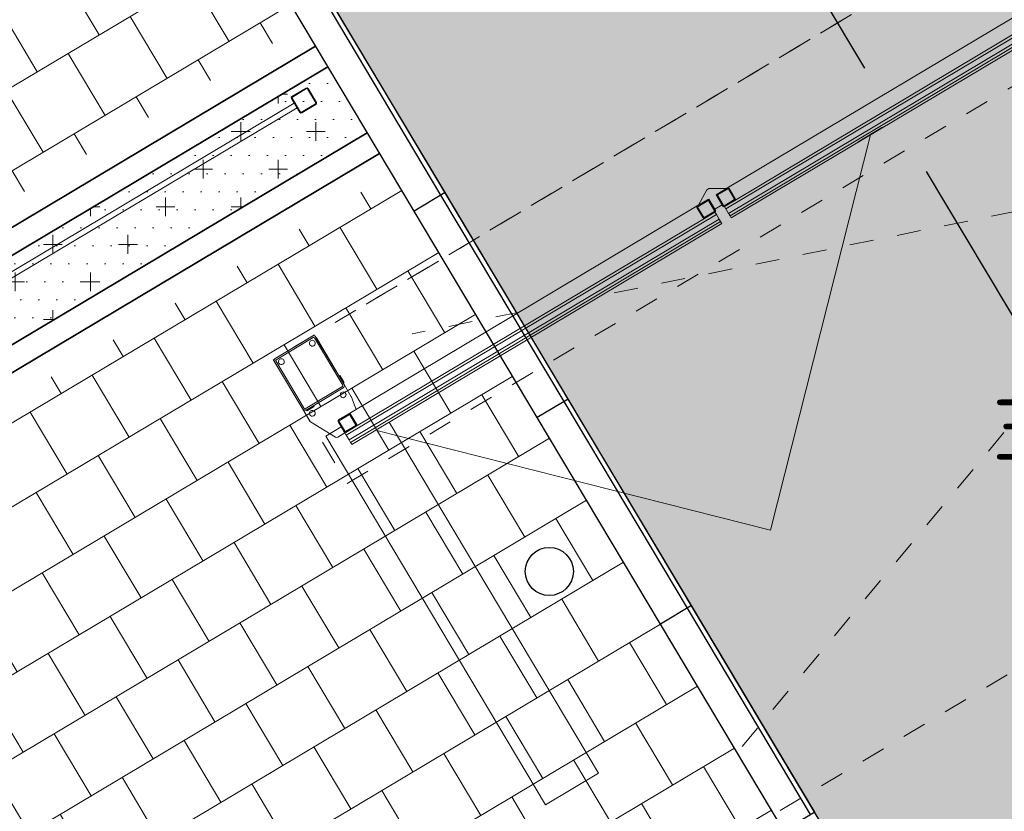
# Model space of a CAD drawing. Header units: metres. Extents: x 127444 to 127966, y 464485 to 464708.
# Tile 407 of 425: x 127912.87 to 127916.96, y 464697.8 to 464701.09. Entities that reach past the tile are written whole.
import ezdxf

# ---------------------------------------------------------------- set-up
doc = ezdxf.new("R2010")
doc.units = ezdxf.units.M
doc.linetypes.add('Dash', pattern=[6.35, 3.175, -3.175])
doc.linetypes.add('VH-OPSLUITBAND_100X200', pattern=[16, 8, -2, 4, -2])
doc.layers.get('0').update_dxf_attribs({"lineweight": 25})
doc.layers.get('Defpoints').update_dxf_attribs({"color": 181, "lineweight": 25})
for name, color, linetype, lineweight in [('A-GENM', 7, 'Continuous', 9), ('A-GENM-HDLN', 13, 'Continuous', 9), ('A-WALL', 113, 'Continuous', 9), ('B-WE-VH-VERHARDING_BETON-A-250', 252, 'Continuous', 18), ('B-WE-VH-VERHARDING_BETONSTRAATSTEEN-A-200', 8, 'Continuous', 9), ('C-PROP-LINE', 91, 'Continuous', 13), ('L-SITE', 91, 'Continuous', 9), ('N-WE-GR-BOMENZAND-A-100', 32, 'Continuous', 18), ('N-WE-VH-KANTOPSLUITING_OPSLUITBAND_100X200-G', 150, 'VH-OPSLUITBAND_100X200', 35), ('N-WE-VH-KANTOPSLUITING_TROTTOIRBAND_130X150_250-S', 210, 'Continuous', 25), ('S-COLS', 52, 'Continuous', 9)]:
    doc.layers.add(name, color=color, linetype=linetype, lineweight=lineweight)
doc.styles.get("Standard").update_dxf_attribs({"font": 'NLCS-ISO.ttf'})
doc.dimstyles.get("Standard").update_dxf_attribs({"dimtxt": 0.18, "dimasz": 0.18, "dimexe": 0.18, "dimexo": 0.0625, "dimgap": 0.09, "dimtad": 0, "dimtih": 1, "dimtoh": 1, "dimdec": 4, "dimzin": 0, "dimdsep": 46, "dimtxsty": 'Standard', "dimcen": 0.09, "dimadec": 0, "dimazin": 0, "dimtfac": 1, "dimtdec": 4, "dimtofl": 0, "dimtmove": 0, "dimatfit": 3, "dimfxl": 1, "dimtolj": 1, "dimtzin": 0, "dimarcsym": 0})

# ---------------------------------------------------------------- blocks, each defined once
blk = doc.blocks.new('Xentry 3TP 60x60 - paneelomranding 60x60-V33--2_00_00')
at = {"layer": 'A-GENM', "linetype": 'Dash'}
for p, q in [((-2950, 2540), (-485, 2540)), ((-2950, 2231), (2491.6, 320)), ((2750, 2160.7), (-2491.6, 320)), ((-3800, -150), (-3800, 450)), ((-3800, 450), (3800, 450)), ((-2819.1, 205), (-3248.2, 54.3)), ((3800, -150), (-3800, -150)), ((2750, -150), (-3394.7, -150))]:
    blk.add_line(p, q, dxfattribs=at)
at = {"layer": 'A-GENM'}
for p, q in [((-1908, 320), (-3700, 320)), ((-3700, 317.4), (-3700, 320)), ((-3700, 310.3), (-3700, 317.4)), ((-3700, 302.1), (-3700, 310.3)), ((-3700, 310.3), (-1908, 310.3)), ((-3700, 298.4), (-3700, 302.1)), ((-3700, 276), (-3700, 298.4)), ((-3700, 298.4), (-1908, 298.4)), ((-1908, 320), (-1908, 317.4)), ((-1908, 317.4), (-1908, 310.3)), ((-1908, 310.3), (-1908, 302.1)), ((-1908, 302.1), (-1908, 298.4)), ((-1908, 298.4), (-1908, 276)), ((-91.8, 320), (-1861.8, 320)), ((-1861.8, 317.4), (-1861.8, 320)), ((-1861.8, 310.3), (-1861.8, 317.4)), ((-1861.8, 302.1), (-1861.8, 310.3)), ((-1861.8, 310.3), (-91.8, 310.3)), ((-1861.8, 298.4), (-1861.8, 302.1)), ((-1861.8, 276), (-1861.8, 298.4)), ((-1861.8, 298.4), (-91.8, 298.4)), ((-3742.8, 259.6), (-3798.9, 152.2)), ((-3700, 265), (-3733.9, 265)), ((-3700, 265), (-3700, 276)), ((-3700, 276), (-1908, 276)), ((-3700, 265), (-3695, 265)), ((-1958, 265), (-3645, 265)), ((-1908, 276), (-1908, 265)), ((-1866.7, 253.7), (-1901.7, 253.7)), ((-1901.7, 253.7), (-1901.7, 205)), ((-1861.8, 265), (-1861.8, 276)), ((-1861.8, 276), (-91.8, 276)), ((-124.8, 265), (-1811.8, 265)), ((-3645, 205), (-1958, 205)), ((-3600.1, 150.9), (-3609.6, 205.2)), ((-1952.4, 205), (-1889.4, 167.8)), ((-1901.7, 205), (-1908, 205)), ((-1879.1, 167.8), (-1816.7, 205)), ((-1866.7, 205), (-1866.7, 210)), ((-1861.8, 205), (-1866.7, 205)), ((-1811.8, 205), (-124.8, 205)), ((-1889.4, 167.8), (-1884.2, 167)), ((-1884.2, 167), (-1879.1, 167.8)), ((-3800, 147.5), (-3800, 90)), ((-3600, 90), (-3600, 149.1)), ((-3788, 105), (-3788, 100)), ((-3786, 105), (-3788, 105)), ((-3788, 105), (-3786, 105)), ((-3786, 105), (-3756, 105)), ((-3756, 105), (-3754, 105)), ((-3754, 105), (-3756, 105)), ((-3754, 100), (-3754, 105)), ((-3595, 83), (-3599, 83)), ((-3595, 83), (-3599, 83)), ((-3595, 81), (-3595, 83)), ((-3595, 83), (-3595, 81)), ((-3595, 81), (-3595, 83)), ((-3595, 83), (-3595, 81)), ((-3599, 49), (-3595, 49)), ((-3599, 49), (-3595, 49)), ((-3595, 81), (-3595, 51)), ((-3595, 51), (-3595, 49)), ((-3595, 49), (-3595, 51)), ((-3595, 51), (-3595, 49)), ((-3595, 49), (-3595, 51))]:
    blk.add_line(p, q, dxfattribs=at)
at = {"layer": 'A-GENM', "lineweight": 13}
for p, q in [((-3700, 260), (-3700, 210)), ((-3696.4, 210), (-3696.4, 260)), ((-3645, 265), (-3695, 265)), ((-3695, 261.4), (-3645, 261.4)), ((-3643.6, 260), (-3643.6, 210)), ((-3640, 210), (-3640, 260)), ((-1963, 260), (-1963, 210)), ((-1959.4, 210), (-1959.4, 260)), ((-1908, 265), (-1958, 265)), ((-1958, 261.4), (-1908, 261.4)), ((-1906.6, 260), (-1906.6, 210)), ((-1903, 210), (-1903, 260)), ((-1866.7, 260), (-1866.7, 210)), ((-1863.1, 210), (-1863.1, 260)), ((-1811.8, 265), (-1861.8, 265)), ((-1861.8, 261.4), (-1811.8, 261.4)), ((-1810.3, 260), (-1810.3, 210)), ((-1806.8, 210), (-1806.8, 260)), ((-3645, 208.6), (-3695, 208.6)), ((-3695, 205), (-3645, 205)), ((-1908, 208.6), (-1958, 208.6)), ((-1958, 205), (-1908, 205)), ((-1811.8, 208.6), (-1861.8, 208.6)), ((-1861.8, 205), (-1811.8, 205)), ((-3800, 90), (-3800, -140)), ((-3793.7, -140), (-3793.7, 90)), ((-3610, 100), (-3790, 100)), ((-3790, 93.7), (-3610, 93.7)), ((-3606.3, 90), (-3606.3, -140)), ((-3600, -140), (-3600, 90)), ((-3599, 85), (-3600, 85)), ((-3600, 85), (-3600, -135)), ((-3599, -135), (-3599, 85)), ((-3610, -143.7), (-3790, -143.7)), ((-3790, -150), (-3610, -150)), ((-3600, -135), (-3599, -135))]:
    blk.add_line(p, q, dxfattribs=at)
at = {"layer": 'A-GENM'}
for centre, radius, start, end in [((-3733.9, 255), 10, 90, 152.4472), ((-3790, 147.5), 10, 152.4472, 180), ((-3775, 125), 12, 0, 180), ((-3775, 125), 12, 180, 0), ((-3625, 125), 12, 0, 180), ((-3625, 125), 12, 180, 0), ((-3610, 149.1), 10, 0, 9.8658), ((-3775, -125), 12, 0, 180), ((-3625, -125), 12, 0, 180), ((-3790, -140), 10, 180, 270), ((-3775, -125), 12, 180, 0), ((-3625, -125), 12, 180, 0), ((-3610, -140), 10, 270, 360)]:
    blk.add_arc(centre, radius, start, end, dxfattribs=at)
at = {"layer": 'A-GENM', "lineweight": 13}
for centre, radius, start, end in [((-3695, 260), 5, 90, 180), ((-3695, 260), 1.4, 90, 180), ((-3645, 260), 5, 360, 90), ((-3645, 260), 1.4, 0, 90), ((-1958, 260), 5, 90, 180), ((-1958, 260), 1.4, 90, 180), ((-1908, 260), 5, 0, 90), ((-1908, 260), 1.4, 0, 90), ((-1861.8, 260), 5, 90, 180), ((-1861.8, 260), 1.4, 90, 180), ((-1811.8, 260), 5, 360, 90), ((-1811.8, 260), 1.4, 360, 90), ((-3695, 210), 5, 180, 270), ((-3695, 210), 1.4, 180, 270), ((-3645, 210), 5, 270, 360), ((-3645, 210), 1.4, 270, 360), ((-1958, 210), 5, 180, 270), ((-1958, 210), 1.4, 180, 270), ((-1908, 210), 5, 270, 360), ((-1908, 210), 1.4, 270, 0), ((-1861.8, 210), 5, 180, 270), ((-1861.8, 210), 1.4, 180, 270), ((-1811.8, 210), 5, 270, 360), ((-1811.8, 210), 1.4, 270, 360), ((-3790, 90), 10, 90, 180), ((-3790, 90), 3.7, 90, 180), ((-3610, 90), 10, 0, 90), ((-3610, 90), 3.7, 0, 90), ((-3790, -140), 10, 180, 270), ((-3790, -140), 3.7, 180, 270), ((-3610, -140), 10, 270, 360), ((-3610, -140), 3.7, 270, 0)]:
    blk.add_arc(centre, radius, start, end, dxfattribs=at)
at = {"layer": 'A-GENM'}
for points, knots in [([(-3700, 260), (-3700, 260.4), (-3699.9, 261.1), (-3699.6, 261.9), (-3699.4, 262.3), (-3699.3, 262.5)], [0, 0, 0, 0, 0.1666667, 0.25, 0.3333333, 0.3333333, 0.3333333, 0.3333333]), ([(-3697.5, 264.3), (-3697.4, 264.4), (-3697.2, 264.5), (-3696.8, 264.7), (-3696.1, 264.9), (-3695.4, 265), (-3695, 265)], [0.6666667, 0.6666667, 0.6666667, 0.6666667, 0.7083333, 0.75, 0.8333333, 1, 1, 1, 1]), ([(-3695, 261.4), (-3695.1, 261.4), (-3695.3, 261.4), (-3695.5, 261.3), (-3695.6, 261.2), (-3695.7, 261.2)], [0, 0, 0, 0, 0.1666667, 0.25, 0.3333333, 0.3333333, 0.3333333, 0.3333333]), ([(-3645, 265), (-3644.6, 265), (-3643.9, 264.9), (-3643.1, 264.6), (-3642.7, 264.4), (-3642.5, 264.3)], [0, 0, 0, 0, 0.1666667, 0.25, 0.3333333, 0.3333333, 0.3333333, 0.3333333]), ([(-3644.3, 261.2), (-3644.4, 261.2), (-3644.5, 261.3), (-3644.7, 261.4), (-3644.9, 261.4), (-3645, 261.4)], [0.6666667, 0.6666667, 0.6666667, 0.6666667, 0.75, 0.8333333, 1, 1, 1, 1]), ([(-3640.7, 262.5), (-3640.6, 262.3), (-3640.4, 261.9), (-3640.1, 261.1), (-3640, 260.4), (-3640, 260)], [0.6666667, 0.6666667, 0.6666667, 0.6666667, 0.75, 0.8333333, 1, 1, 1, 1]), ([(-1963, 260), (-1963, 260.4), (-1962.9, 261.1), (-1962.6, 261.9), (-1962.4, 262.3), (-1962.3, 262.5)], [-1, -1, -1, -1, -0.8333333, -0.75, -0.6666667, -0.6666667, -0.6666667, -0.6666667]), ([(-1960.5, 264.3), (-1960.3, 264.4), (-1959.9, 264.6), (-1959.1, 264.9), (-1958.4, 265), (-1958, 265)], [-0.3333333, -0.3333333, -0.3333333, -0.3333333, -0.25, -0.1666667, 0, 0, 0, 0]), ([(-1958, 261.4), (-1958.1, 261.4), (-1958.3, 261.4), (-1958.5, 261.3), (-1958.6, 261.2), (-1958.7, 261.2)], [-1, -1, -1, -1, -0.8333333, -0.75, -0.6666667, -0.6666667, -0.6666667, -0.6666667]), ([(-1908, 265), (-1907.6, 265), (-1906.9, 264.9), (-1906.1, 264.6), (-1905.7, 264.4), (-1905.5, 264.3)], [-1, -1, -1, -1, -0.8333333, -0.75, -0.6666667, -0.6666667, -0.6666667, -0.6666667]), ([(-1907.3, 261.2), (-1907.4, 261.2), (-1907.5, 261.3), (-1907.7, 261.4), (-1907.9, 261.4), (-1908, 261.4)], [-0.3333333, -0.3333333, -0.3333333, -0.3333333, -0.25, -0.1666667, 0, 0, 0, 0]), ([(-1903.7, 262.5), (-1903.6, 262.3), (-1903.4, 261.9), (-1903.1, 261.1), (-1903, 260.4), (-1903, 260)], [-0.3333333, -0.3333333, -0.3333333, -0.3333333, -0.25, -0.1666667, 0, 0, 0, 0]), ([(-1866.7, 260), (-1866.7, 260.4), (-1866.7, 261.1), (-1866.4, 261.9), (-1866.2, 262.3), (-1866.1, 262.5)], [0, 0, 0, 0, 0.1666667, 0.25, 0.3333333, 0.3333333, 0.3333333, 0.3333333]), ([(-1864.2, 264.3), (-1864.2, 264.4), (-1864, 264.5), (-1863.6, 264.7), (-1862.8, 264.9), (-1862.2, 265), (-1861.8, 265)], [0.6666667, 0.6666667, 0.6666667, 0.6666667, 0.7083333, 0.75, 0.8333333, 1, 1, 1, 1]), ([(-1861.8, 261.4), (-1861.9, 261.4), (-1862.1, 261.4), (-1862.3, 261.3), (-1862.4, 261.2), (-1862.4, 261.2)], [0, 0, 0, 0, 0.1666667, 0.25, 0.3333333, 0.3333333, 0.3333333, 0.3333333]), ([(-1811.8, 265), (-1811.3, 265), (-1810.7, 264.9), (-1809.8, 264.6), (-1809.4, 264.4), (-1809.2, 264.3)], [0, 0, 0, 0, 0.1666667, 0.25, 0.3333333, 0.3333333, 0.3333333, 0.3333333]), ([(-1811, 261.2), (-1811.1, 261.2), (-1811.2, 261.3), (-1811.4, 261.4), (-1811.6, 261.4), (-1811.8, 261.4)], [0.6666667, 0.6666667, 0.6666667, 0.6666667, 0.75, 0.8333333, 1, 1, 1, 1]), ([(-1807.4, 262.5), (-1807.3, 262.3), (-1807.1, 261.9), (-1806.8, 261.1), (-1806.8, 260.4), (-1806.8, 260)], [0.6666667, 0.6666667, 0.6666667, 0.6666667, 0.75, 0.8333333, 1, 1, 1, 1]), ([(-3699.3, 207.5), (-3699.4, 207.7), (-3699.6, 208.1), (-3699.9, 208.9), (-3700, 209.6), (-3700, 210)], [0.6666667, 0.6666667, 0.6666667, 0.6666667, 0.75, 0.8333333, 1, 1, 1, 1]), ([(-3695, 205), (-3695.4, 205), (-3696.1, 205.1), (-3696.9, 205.4), (-3697.3, 205.6), (-3697.5, 205.7)], [0, 0, 0, 0, 0.1666667, 0.25, 0.3333333, 0.3333333, 0.3333333, 0.3333333]), ([(-3695.7, 208.8), (-3695.6, 208.8), (-3695.5, 208.7), (-3695.3, 208.6), (-3695.1, 208.6), (-3695, 208.6)], [0.6666667, 0.6666667, 0.6666667, 0.6666667, 0.75, 0.8333333, 1, 1, 1, 1]), ([(-3645, 208.6), (-3644.9, 208.6), (-3644.7, 208.6), (-3644.5, 208.7), (-3644.4, 208.8), (-3644.3, 208.8)], [0, 0, 0, 0, 0.1666667, 0.25, 0.3333333, 0.3333333, 0.3333333, 0.3333333]), ([(-3642.5, 205.7), (-3642.6, 205.6), (-3642.8, 205.5), (-3643.2, 205.3), (-3643.9, 205.1), (-3644.6, 205), (-3645, 205)], [0.6666667, 0.6666667, 0.6666667, 0.6666667, 0.7083333, 0.75, 0.8333333, 1, 1, 1, 1]), ([(-3640, 210), (-3640, 209.6), (-3640.1, 208.9), (-3640.4, 208.1), (-3640.6, 207.7), (-3640.7, 207.5)], [0, 0, 0, 0, 0.1666667, 0.25, 0.3333333, 0.3333333, 0.3333333, 0.3333333]), ([(-1962.3, 207.5), (-1962.4, 207.7), (-1962.6, 208.1), (-1962.9, 208.9), (-1963, 209.6), (-1963, 210)], [-0.3333333, -0.3333333, -0.3333333, -0.3333333, -0.25, -0.1666667, 0, 0, 0, 0]), ([(-1958, 205), (-1958.4, 205), (-1959.1, 205.1), (-1959.9, 205.4), (-1960.3, 205.6), (-1960.5, 205.7)], [-1, -1, -1, -1, -0.8333333, -0.75, -0.6666667, -0.6666667, -0.6666667, -0.6666667]), ([(-1958.7, 208.8), (-1958.6, 208.8), (-1958.5, 208.7), (-1958.3, 208.6), (-1958.1, 208.6), (-1958, 208.6)], [-0.3333333, -0.3333333, -0.3333333, -0.3333333, -0.25, -0.1666667, 0, 0, 0, 0]), ([(-1908, 208.6), (-1907.9, 208.6), (-1907.7, 208.6), (-1907.5, 208.7), (-1907.4, 208.8), (-1907.3, 208.8)], [-1, -1, -1, -1, -0.8333333, -0.75, -0.6666667, -0.6666667, -0.6666667, -0.6666667]), ([(-1905.5, 205.7), (-1905.7, 205.6), (-1906.1, 205.4), (-1906.9, 205.1), (-1907.6, 205), (-1908, 205)], [-0.3333333, -0.3333333, -0.3333333, -0.3333333, -0.25, -0.1666667, 0, 0, 0, 0]), ([(-1903, 210), (-1903, 209.6), (-1903.1, 208.9), (-1903.4, 208.1), (-1903.6, 207.7), (-1903.7, 207.5)], [-1, -1, -1, -1, -0.8333333, -0.75, -0.6666667, -0.6666667, -0.6666667, -0.6666667]), ([(-1866.1, 207.5), (-1866.2, 207.7), (-1866.4, 208.1), (-1866.7, 208.9), (-1866.7, 209.6), (-1866.7, 210)], [0.6666667, 0.6666667, 0.6666667, 0.6666667, 0.75, 0.8333333, 1, 1, 1, 1]), ([(-1861.8, 205), (-1862.2, 205), (-1862.8, 205.1), (-1863.7, 205.4), (-1864.1, 205.6), (-1864.2, 205.7)], [0, 0, 0, 0, 0.1666667, 0.25, 0.3333333, 0.3333333, 0.3333333, 0.3333333]), ([(-1862.4, 208.8), (-1862.4, 208.8), (-1862.3, 208.7), (-1862.1, 208.6), (-1861.9, 208.6), (-1861.8, 208.6)], [0.6666667, 0.6666667, 0.6666667, 0.6666667, 0.75, 0.8333333, 1, 1, 1, 1]), ([(-1811.8, 208.6), (-1811.6, 208.6), (-1811.4, 208.6), (-1811.2, 208.7), (-1811.1, 208.8), (-1811, 208.8)], [0, 0, 0, 0, 0.1666667, 0.25, 0.3333333, 0.3333333, 0.3333333, 0.3333333]), ([(-1809.2, 205.7), (-1809.3, 205.6), (-1809.5, 205.5), (-1809.9, 205.3), (-1810.7, 205.1), (-1811.3, 205), (-1811.8, 205)], [0.6666667, 0.6666667, 0.6666667, 0.6666667, 0.7083333, 0.75, 0.8333333, 1, 1, 1, 1]), ([(-1806.8, 210), (-1806.8, 209.6), (-1806.8, 208.9), (-1807.1, 208.1), (-1807.3, 207.7), (-1807.4, 207.5)], [0, 0, 0, 0, 0.1666667, 0.25, 0.3333333, 0.3333333, 0.3333333, 0.3333333])]:
    blk.add_open_spline(points, degree=3, knots=knots, dxfattribs=at)
for points in [[(-3696, 261), (-3696, 260.9), (-3696.1, 260.9), (-3696.2, 260.7), (-3696.3, 260.5), (-3696.3, 260.4), (-3696.4, 260.4)], [(-3643.6, 260.4), (-3643.7, 260.4), (-3643.7, 260.5), (-3643.8, 260.7), (-3643.9, 260.9), (-3644, 260.9), (-3644, 261)], [(-1959, 261), (-1959, 260.9), (-1959.1, 260.9), (-1959.2, 260.7), (-1959.3, 260.5), (-1959.3, 260.4), (-1959.4, 260.4)], [(-1906.6, 260.4), (-1906.7, 260.4), (-1906.7, 260.5), (-1906.8, 260.7), (-1906.9, 260.9), (-1907, 260.9), (-1907, 261)], [(-1862.7, 261), (-1862.8, 260.9), (-1862.9, 260.9), (-1863, 260.7), (-1863, 260.5), (-1863.1, 260.4), (-1863.1, 260.4)], [(-1810.4, 260.4), (-1810.4, 260.4), (-1810.5, 260.5), (-1810.5, 260.7), (-1810.6, 260.9), (-1810.7, 260.9), (-1810.8, 261)], [(-3696.4, 209.6), (-3696.3, 209.6), (-3696.3, 209.5), (-3696.2, 209.3), (-3696.1, 209.1), (-3696, 209.1), (-3696, 209)], [(-3644, 209), (-3644, 209.1), (-3643.9, 209.1), (-3643.8, 209.3), (-3643.7, 209.5), (-3643.7, 209.6), (-3643.6, 209.6)], [(-1959.4, 209.6), (-1959.3, 209.6), (-1959.3, 209.5), (-1959.2, 209.3), (-1959.1, 209.1), (-1959, 209.1), (-1959, 209)], [(-1907, 209), (-1907, 209.1), (-1906.9, 209.1), (-1906.8, 209.3), (-1906.7, 209.5), (-1906.7, 209.6), (-1906.6, 209.6)], [(-1863.1, 209.6), (-1863.1, 209.6), (-1863, 209.5), (-1863, 209.3), (-1862.9, 209.1), (-1862.8, 209.1), (-1862.7, 209)], [(-1810.8, 209), (-1810.7, 209.1), (-1810.6, 209.1), (-1810.5, 209.3), (-1810.5, 209.5), (-1810.4, 209.6), (-1810.4, 209.6)]]:
    blk.add_open_spline(points, degree=3, dxfattribs=at)
at = {"layer": 'A-GENM-HDLN'}
for p, q in [((-3775, 235), (-3775, 2020)), ((-3775, 2020), (-3519, 2020)), ((-3519, 2020), (-3519, 319.9)), ((-3585.1, 319.9), (-2386.6, 1518.4)), ((-2386.6, 1518.4), (-1188.2, 320)), ((-3700, 235), (-3775, 235))]:
    blk.add_line(p, q, dxfattribs=at)
blk = doc.blocks.new('93_CC_MOD_slagboom_eenvoudig - 93_CC_MOD_slagboom_eenvoudig-V20--2_00_00')
at = {"layer": 'L-SITE'}
h = blk.add_hatch(color=256, dxfattribs=at)
h.paths.add_polyline_path([(1200, 356.5), (1600, 357.5), (1600, 440.5), (1200, 439.7), (1200, 357.3)])
h.paths.add_polyline_path([(800, 356.5), (800, 440.5), (400, 440.1), (400, 356.5), (669.6, 356.5)])
h.paths.add_polyline_path([(0, 356.5), (0, 440.5), (-400, 440.5), (-400, 356.5), (-229, 357.5), (-226, 359.7), (-207.8, 368.3), (-197.7, 368.8), (-192.2, 368.2), (-185, 366), (-170, 356.5), (-66.7, 356.5)])
for points in [[(2400, 356.3), (2400, 440.7), (2000, 440.7), (2000, 356.3), (2142.1, 356.3)], [(-200, 330.5), (-170, 330.5), (-171, 357.5), (-174, 359.7), (-192.2, 368.3), (-202.3, 368.8), (-207.8, 368.2), (-219.3, 363.4), (-230, 356.5), (-229, 330.5), (-207.8, 330.5)], [(-66.7, -4.5), (0, -4.5), (0, 330.5), (-400, 330.5), (-400, -4.5)]]:
    blk.add_hatch(color=256, dxfattribs=at).paths.add_polyline_path(points)
at = {"layer": 'C-PROP-LINE'}
for p, q in [((-400, -4.5), (0, 330.5)), ((-400, 330.5), (0, -4.5))]:
    blk.add_line(p, q, dxfattribs=at)
at = {"layer": 'L-SITE'}
for p, q in [((2400, 440.5), (-400, 440.5)), ((-400, 356.5), (-400, 440.5)), ((400, 440.7), (0, 440.7)), ((0, 356.3), (0, 440.7)), ((400, 440.7), (400, 356.3)), ((1200, 440.7), (800, 440.7)), ((800, 356.3), (800, 440.7)), ((1200, 440.7), (1200, 356.3)), ((2000, 440.7), (1600, 440.7)), ((1600, 356.3), (1600, 440.7)), ((2400, 440.7), (2000, 440.7)), ((2000, 356.3), (2000, 440.7)), ((2000, 440.7), (2000, 356.3)), ((2400, 440.7), (2400, 356.3)), ((-400, 373), (-435, 373)), ((-435, 373), (-435, -47)), ((-400, 356.5), (2400, 356.5)), ((-400, 330.5), (-400, -4.5)), ((0, 330.5), (-400, 330.5)), ((-230, 368.2), (-230, 330.5)), ((-170, 330.5), (-170, 368.2)), ((0, 356.3), (400, 356.3)), ((0, -4.5), (0, 330.5)), ((35, -47), (35, 356.4)), ((800, 356.3), (1200, 356.3)), ((1600, 356.3), (2000, 356.3)), ((2000, 356.3), (2400, 356.3)), ((-400, -4.5), (0, -4.5)), ((-435, -47), (35, -47))]:
    blk.add_line(p, q, dxfattribs=at)
blk = doc.blocks.new('28_3B_staal - kolom - buis vierkant koud - K80x80x3-4076349--2_00_00')
at = {"layer": 'S-COLS'}
h = blk.add_hatch(color=256, dxfattribs=at)
h.paths.add_polyline_path([(40, -34), (40, 34), (38.2, 38.2), (34, 40), (-34, 40), (-38.2, 38.2), (-40, 34), (-39.1, -36.1), (-38.2, -38.2), (-34, -40), (34, -40), (38.8, -37), (39.1, -36.1)])
h.paths.add_polyline_path([(37, -34), (36.1, -36.1), (34, -37), (-36.1, -36.1), (-37, -34), (-36.1, 36.1), (-34, 37), (36.1, 36.1), (37, 34)])
for p, q in [((-40, 34), (-40, -34)), ((-37, -34), (-37, 34)), ((34, 40), (-34, 40)), ((-34, 37), (34, 37)), ((37, 34), (37, -34)), ((40, -34), (40, 34)), ((34, -37), (-34, -37)), ((-34, -40), (34, -40))]:
    blk.add_line(p, q, dxfattribs=at)
for centre, radius, start, end in [((-34, 34), 6, 90, 180), ((-34, 34), 3, 90, 180), ((34, 34), 6, 360, 90), ((34, 34), 3, 0, 90), ((-34, -34), 6, 180, 270), ((-34, -34), 3, 180, 270), ((34, -34), 3, 270, 0), ((34, -34), 6, 270, 360)]:
    blk.add_arc(centre, radius, start, end, dxfattribs=at)
blk = doc.blocks.new('1')
at = {"layer": 'A-WALL', "color": 50, "lineweight": 18}
for p, q in [((72269, -47576), (72269, -49927)), ((72291, -49927), (72291, -47576))]:
    blk.add_line(p, q, dxfattribs=at)
at = {"layer": 'S-COLS', "rotation": 270.0000000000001}
blk.add_blockref('28_3B_staal - kolom - buis vierkant koud - K80x80x3-4076349--2_00_00', (72280, -49967), dxfattribs=at)
blk = doc.blocks.new('SVH-TROTTOIRBAND_130 150X250_L1000_HD-MM')
for p, q in [((0, 150), (1000, 150)), ((0, 0), (0, 150)), ((1000, 0), (1000, 150)), ((0, 20), (1000, 20)), ((0, 0), (1000, 0))]:
    blk.add_line(p, q)
blk = doc.blocks.new('*D268')
at = {"color": 0, "lineweight": -2, "transparency": 16777216}
for p, q in [((127916.4597, 464697.1487), (127918.2041, 464698.1894)), ((127918.1776, 464697.8825), (127918.6897, 464697.0241)), ((127919.4584, 464695.7357), (127918.9463, 464696.5941)), ((127917.9966, 464694.5725), (127919.741, 464695.6133))]:
    blk.add_line(p, q, dxfattribs=at)
at = {"color": 0, "transparency": 16777216}
for points in [[(127918.2134, 464697.9039), (127918.1418, 464697.8612), (127918.0495, 464698.0972)], [(127919.4942, 464695.7571), (127919.4226, 464695.7144), (127919.5865, 464695.5211)]]:
    blk.add_solid(points, dxfattribs=at)
at = {"layer": 'Defpoints', "color": 0, "transparency": 16777216}
for p in [(127918.0495, 464698.0972), (127916.406, 464697.1167), (127917.9429, 464694.5405)]:
    blk.add_point(p, dxfattribs=at)
at = {"color": 0, "transparency": 16777216, "insert": (127918.818, 464696.8091), "char_height": 0.25, "attachment_point": 5}
blk.add_mtext('\\A1;3.000', dxfattribs=at)
blk = doc.blocks.new('*D269')
at = {"color": 0, "lineweight": -2, "transparency": 16777216}
for p, q in [((127916.4587, 464700.6418), (127916.3578, 464700.5816)), ((127916.6405, 464700.4591), (127917.1528, 464699.6004)), ((127917.9216, 464698.3118), (127917.4093, 464699.1704)), ((127917.996, 464698.065), (127917.8951, 464698.0048))]:
    blk.add_line(p, q, dxfattribs=at)
at = {"color": 0, "transparency": 16777216}
for points in [[(127916.6763, 464700.4804), (127916.6047, 464700.4377), (127916.5124, 464700.6738)], [(127917.9573, 464698.3331), (127917.8858, 464698.2904), (127918.0497, 464698.0971)]]:
    blk.add_solid(points, dxfattribs=at)
at = {"layer": 'Defpoints', "color": 0, "transparency": 16777216}
for p in [(127916.5124, 464700.6738), (127916.5124, 464700.6738), (127918.0497, 464698.0971)]:
    blk.add_point(p, dxfattribs=at)
at = {"color": 0, "transparency": 16777216, "insert": (127917.281, 464699.3854), "char_height": 0.25, "attachment_point": 5}
blk.add_mtext('\\A1;3.000', dxfattribs=at)
blk = doc.blocks.new('*D270')
at = {"color": 0, "lineweight": -2, "transparency": 16777216}
for p, q in [((127914.9732, 464703.1322), (127914.8723, 464703.072)), ((127915.1549, 464702.9495), (127915.6414, 464702.134)), ((127916.3843, 464700.8885), (127915.8979, 464701.704)), ((127916.4587, 464700.6418), (127916.3578, 464700.5816))]:
    blk.add_line(p, q, dxfattribs=at)
at = {"color": 0, "transparency": 16777216}
for points in [[(127915.1907, 464702.9708), (127915.1192, 464702.9281), (127915.0269, 464703.1642)], [(127916.4201, 464700.9098), (127916.3485, 464700.8671), (127916.5124, 464700.6738)]]:
    blk.add_solid(points, dxfattribs=at)
at = {"layer": 'Defpoints', "color": 0, "transparency": 16777216}
for p in [(127915.0269, 464703.1642), (127915.0269, 464703.1642), (127916.5124, 464700.6738)]:
    blk.add_point(p, dxfattribs=at)
at = {"color": 0, "transparency": 16777216, "insert": (127915.7696, 464701.919), "char_height": 0.25, "attachment_point": 5}
blk.add_mtext('\\A1;2.900', dxfattribs=at)

msp = doc.modelspace()

# ---------------------------------------------------------------- hatches: boundary and pattern name
at = {"layer": 'B-WE-VH-VERHARDING_BETON-A-250', "transparency": 33554618}
h = msp.add_hatch(dxfattribs=at)
h.set_pattern_fill('AVH-BETONPLAAT_HALFST', color=256, scale=0.15, pattern_type=2)
h.set_pattern_definition([(30.8149, (127918.609, 464693.4241), (-0.15368, 0.257648), []), (120.8149, (127918.609, 464693.4241), (-0.2825037, 0.1808083), [0.3, -0.3])])
h.paths.add_polyline_path([(127912.5364, 464694.3235), (127911.9375, 464693.9624), (127912.2984, 464693.3574), (127912.895, 464693.721)], flags=16)
h.paths.add_polyline_path([(127915.1502, 464689.9404), (127914.549, 464689.5818), (127914.9076, 464688.9806), (127915.5088, 464689.3392)], flags=16)
edge = h.paths.add_edge_path()
edge.add_arc((127913.3377, 464701.5697), 0.3544, 32.596, 118.7284)
edge.add_line((127913.1673, 464701.8805), (127909.6323, 464699.7721))
edge.add_arc((127909.7672, 464699.4951), 0.3081, 115.9542, 190.4097)
edge.add_line((127909.4642, 464699.4394), (127909.5132, 464698.3616))
edge.add_line((127909.5132, 464698.3616), (127910.0518, 464698.6828))
edge.add_line((127910.0518, 464698.6828), (127914.0495, 464701.0675))
edge.add_line((127914.0495, 464701.0675), (127914.4172, 464700.4498))
edge.add_line((127914.4172, 464700.4498), (127910.4206, 464698.0645))
edge.add_line((127910.4206, 464698.0645), (127909.6477, 464697.6034))
edge.add_line((127909.6477, 464697.6034), (127909.5395, 464697.7848))
edge.add_line((127909.5395, 464697.7848), (127910.0521, 464686.5237))
edge.add_arc((127910.4012, 464686.5489), 0.35, 184.1394, 301.3271)
edge.add_line((127910.5831, 464686.25), (127919.3583, 464691.4841))
edge.add_arc((127919.1826, 464691.7839), 0.3475, 300.376, 391.2235)
edge.add_line((127919.4798, 464691.9641), (127913.6363, 464701.7606))
at = {"layer": 'B-WE-VH-VERHARDING_BETONSTRAATSTEEN-A-200'}
h = msp.add_hatch(dxfattribs=at)
h.set_pattern_fill('AVH-BSS_KEIFORMAAT_ELLEBOOG-SO', color=256, angle=1, pattern_type=2)
h.set_pattern_definition([(31.81611, (127908.58607, 464613.06392), (0.03386772, 0.14457862), [0.315, -0.105]), (301.81611, (127908.47536, 464613.24236), (0.03386772, 0.14457862), [0.315, -0.105])])
h.paths.add_polyline_path([(127940.5792, 464651.6631), (127937.6593, 464649.9213), (127938.0179, 464649.3202), (127940.9378, 464651.0619)], flags=16)
h.paths.add_polyline_path([(127944.2228, 464653.0214), (127943.8642, 464653.6226), (127940.9442, 464651.8808), (127941.3028, 464651.2797)], flags=16)
edge = h.paths.add_edge_path(flags=16)
edge.add_arc((127917.881, 464700.4711), 0.4, 30.8149, 210.8149)
edge.add_line((127917.5375, 464700.2662), (127921.3795, 464693.825))
edge.add_arc((127921.723, 464694.0299), 0.4, 210.8149, 390.8149)
edge.add_line((127922.0666, 464694.2348), (127918.2246, 464700.676))
edge = h.paths.add_edge_path()
edge.add_line((127929.25, 464697.5358), (127928.8033, 464697.2694))
edge.add_line((127928.8033, 464697.2694), (127928.6267, 464697.5655))
edge.add_line((127928.6267, 464697.5655), (127924.4142, 464695.0527))
edge.add_line((127924.4142, 464695.0527), (127919.9188, 464702.589))
edge.add_arc((127922.4952, 464704.1258), 3, 146.6578, 210.8161, ccw=False)
edge.add_line((127919.989, 464705.7748), (127913.6303, 464701.9818))
edge.add_arc((127913.3392, 464701.5753), 0.5, 30.8162, 54.3942, ccw=False)
edge.add_line((127913.7686, 464701.8314), (127919.6086, 464692.0409))
edge.add_arc((127919.1741, 464691.7839), 0.5048, -52.9525, 30.6058, ccw=False)
edge.add_line((127919.4782, 464691.381), (127915.6522, 464689.0988))
edge.add_line((127915.6522, 464689.0988), (127916.2004, 464688.1798))
edge.add_line((127916.2004, 464688.1798), (127915.5992, 464687.8212))
edge.add_line((127915.5992, 464687.8212), (127915.051, 464688.7403))
edge.add_line((127915.051, 464688.7403), (127913.2042, 464687.6387))
edge.add_line((127913.2042, 464687.6387), (127914.8926, 464684.7621))
edge.add_line((127914.8926, 464684.7621), (127915.5918, 464684.7939))
edge.add_line((127915.5918, 464684.7939), (127915.6333, 464683.883))
edge.add_line((127915.6333, 464683.883), (127917.341, 464684.9012))
edge.add_line((127917.341, 464684.9012), (127916.7775, 464685.8459))
edge.add_line((127916.7775, 464685.8459), (127917.3787, 464686.2045))
edge.add_line((127917.3787, 464686.2045), (127918.5057, 464684.3151))
edge.add_line((127918.5057, 464684.3151), (127917.9045, 464683.9565))
edge.add_line((127917.9045, 464683.9565), (127919.0828, 464681.9812))
edge.add_line((127919.0828, 464681.9812), (127919.6839, 464682.3398))
edge.add_line((127919.6839, 464682.3398), (127921.4257, 464679.4199))
edge.add_line((127921.4257, 464679.4199), (127920.8245, 464679.0613))
edge.add_line((127920.8245, 464679.0613), (127922.0028, 464677.086))
edge.add_line((127922.0028, 464677.086), (127922.604, 464677.4446))
edge.add_line((127922.604, 464677.4446), (127923.731, 464675.5552))
edge.add_line((127923.731, 464675.5552), (127923.1298, 464675.1966))
edge.add_line((127923.1298, 464675.1966), (127924.6154, 464672.706))
edge.add_line((127924.6154, 464672.706), (127925.2166, 464673.0646))
edge.add_line((127925.2166, 464673.0646), (127926.3436, 464671.1752))
edge.add_line((127926.3436, 464671.1752), (127927.8293, 464668.6847))
edge.add_line((127927.8293, 464668.6847), (127928.9563, 464666.7953))
edge.add_line((127928.9563, 464666.7953), (127930.4419, 464664.3047))
edge.add_line((127930.4419, 464664.3047), (127931.5689, 464662.4153))
edge.add_line((127931.5689, 464662.4153), (127930.9678, 464662.0567))
edge.add_line((127930.9678, 464662.0567), (127932.4534, 464659.5661))
edge.add_line((127932.4534, 464659.5661), (127933.0546, 464659.9247))
edge.add_line((127933.0546, 464659.9247), (127934.1816, 464658.0354))
edge.add_line((127934.1816, 464658.0354), (127933.5804, 464657.6768))
edge.add_line((127933.5804, 464657.6768), (127933.9006, 464657.14))
edge.add_line((127933.9006, 464657.14), (127935.4722, 464658.0775))
edge.add_line((127935.4722, 464658.0775), (127936.5993, 464656.1881))
edge.add_line((127936.5993, 464656.1881), (127934.7099, 464655.0611))
edge.add_line((127934.7099, 464655.0611), (127933.967, 464656.3063))
edge.add_line((127933.967, 464656.3063), (127931.2618, 464654.6926))
edge.add_line((127931.2618, 464654.6926), (127931.6204, 464654.0915))
edge.add_line((127931.6204, 464654.0915), (127931.0192, 464653.7329))
edge.add_line((127931.0192, 464653.7329), (127930.6607, 464654.3341))
edge.add_line((127930.6607, 464654.3341), (127926.9521, 464652.1219))
edge.add_line((127926.9521, 464652.1219), (127930.1851, 464645.463))
edge.add_line((127930.1851, 464645.463), (127936.1993, 464649.0505))
edge.add_line((127936.1993, 464649.0505), (127936.5579, 464648.4493))
edge.add_line((127936.5579, 464648.4493), (127921.0133, 464639.1769))
edge.add_line((127921.0133, 464639.1769), (127920.8468, 464639.4561))
edge.add_line((127920.8468, 464639.4561), (127918.3562, 464637.9704))
edge.add_line((127918.3562, 464637.9704), (127918.907, 464637.0472))
edge.add_line((127918.907, 464637.0472), (127917.0176, 464635.9202))
edge.add_line((127917.0176, 464635.9202), (127916.4669, 464636.8434))
edge.add_line((127916.4669, 464636.8434), (127913.9763, 464635.3578))
edge.add_line((127913.9763, 464635.3578), (127914.1428, 464635.0787))
edge.add_line((127914.1428, 464635.0787), (127912.2534, 464633.9516))
edge.add_line((127912.2534, 464633.9516), (127915.1146, 464629.155))
edge.add_line((127915.1146, 464629.155), (127902.7219, 464621.7627))
edge.add_line((127902.7219, 464621.7627), (127903.5901, 464620.3072))
edge.add_line((127903.5901, 464620.3072), (127904.0882, 464620.6043))
edge.add_line((127904.0882, 464620.6043), (127904.4468, 464620.0031))
edge.add_line((127904.4468, 464620.0031), (127903.9487, 464619.706))
edge.add_line((127903.9487, 464619.706), (127905.6905, 464616.786))
edge.add_line((127905.6905, 464616.786), (127906.1886, 464617.0832))
edge.add_line((127906.1886, 464617.0832), (127906.5472, 464616.482))
edge.add_line((127906.5472, 464616.482), (127906.0491, 464616.1849))
edge.add_line((127906.0491, 464616.1849), (127907.7908, 464613.2649))
edge.add_line((127907.7908, 464613.2649), (127908.2889, 464613.562))
edge.add_line((127908.2889, 464613.562), (127908.5861, 464613.0639))
edge.add_line((127908.5861, 464613.0639), (127911.6778, 464614.9081))
edge.add_line((127911.6778, 464614.9081), (127911.3807, 464615.4063))
edge.add_line((127911.3807, 464615.4063), (127922.0729, 464621.7842))
edge.add_line((127922.0729, 464621.7842), (127922.3701, 464621.2861))
edge.add_line((127922.3701, 464621.2861), (127924.8606, 464622.7717))
edge.add_line((127924.8606, 464622.7717), (127924.5635, 464623.2698))
edge.add_line((127924.5635, 464623.2698), (127926.4529, 464624.3968))
edge.add_line((127926.4529, 464624.3968), (127926.75, 464623.8987))
edge.add_line((127926.75, 464623.8987), (127929.2406, 464625.3844))
edge.add_line((127929.2406, 464625.3844), (127928.9435, 464625.8825))
edge.add_line((127928.9435, 464625.8825), (127930.8329, 464627.0095))
edge.add_line((127930.8329, 464627.0095), (127931.13, 464626.5114))
edge.add_line((127931.13, 464626.5114), (127933.6206, 464627.997))
edge.add_line((127933.6206, 464627.997), (127933.3234, 464628.4951))
edge.add_line((127933.3234, 464628.4951), (127935.2128, 464629.6221))
edge.add_line((127935.2128, 464629.6221), (127935.5099, 464629.124))
edge.add_line((127935.5099, 464629.124), (127938.0005, 464630.6097))
edge.add_line((127938.0005, 464630.6097), (127937.9698, 464630.6612))
edge.add_line((127937.9698, 464630.6612), (127938.6139, 464631.0454))
edge.add_line((127938.6139, 464631.0454), (127938.3475, 464631.492))
edge.add_line((127938.3475, 464631.492), (127938.9487, 464631.8506))
edge.add_line((127938.9487, 464631.8506), (127939.2151, 464631.404))
edge.add_line((127939.2151, 464631.404), (127942.9938, 464633.658))
edge.add_line((127942.9938, 464633.658), (127942.7275, 464634.1046))
edge.add_line((127942.7275, 464634.1046), (127943.3286, 464634.4632))
edge.add_line((127943.3286, 464634.4632), (127943.595, 464634.0166))
edge.add_line((127943.595, 464634.0166), (127947.3738, 464636.2707))
edge.add_line((127947.3738, 464636.2707), (127947.1074, 464636.7173))
edge.add_line((127947.1074, 464636.7173), (127947.7086, 464637.0759))
edge.add_line((127947.7086, 464637.0759), (127947.975, 464636.6293))
edge.add_line((127947.975, 464636.6293), (127951.7538, 464638.8833))
edge.add_line((127951.7538, 464638.8833), (127951.4874, 464639.3299))
edge.add_line((127951.4874, 464639.3299), (127952.0886, 464639.6885))
edge.add_line((127952.0886, 464639.6885), (127952.3549, 464639.2419))
edge.add_line((127952.3549, 464639.2419), (127956.1337, 464641.496))
edge.add_line((127956.1337, 464641.496), (127955.8673, 464641.9426))
edge.add_line((127955.8673, 464641.9426), (127956.4685, 464642.3012))
edge.add_line((127956.4685, 464642.3012), (127956.7349, 464641.8546))
edge.add_line((127956.7349, 464641.8546), (127960.5137, 464644.1087))
edge.add_line((127960.5137, 464644.1087), (127960.2473, 464644.5552))
edge.add_line((127960.2473, 464644.5552), (127960.6939, 464644.8216))
edge.add_line((127960.6939, 464644.8216), (127959.28, 464647.192))
edge.add_line((127959.28, 464647.192), (127958.8334, 464646.9256))
edge.add_line((127958.8334, 464646.9256), (127958.4748, 464647.5268))
edge.add_line((127958.4748, 464647.5268), (127958.9214, 464647.7931))
edge.add_line((127958.9214, 464647.7931), (127958.8753, 464647.8704))
edge.add_line((127958.8753, 464647.8704), (127958.8366, 464647.8474))
edge.add_line((127958.8366, 464647.8474), (127958.2987, 464648.7491))
edge.add_line((127958.2987, 464648.7491), (127958.3374, 464648.7722))
edge.add_line((127958.3374, 464648.7722), (127958.2913, 464648.8495))
edge.add_line((127958.2913, 464648.8495), (127957.8447, 464648.5831))
edge.add_line((127957.8447, 464648.5831), (127957.4861, 464649.1843))
edge.add_line((127957.4861, 464649.1843), (127957.9327, 464649.4506))
edge.add_line((127957.9327, 464649.4506), (127955.5249, 464653.4871))
edge.add_line((127955.5249, 464653.4871), (127955.0784, 464653.2207))
edge.add_line((127955.0784, 464653.2207), (127954.7198, 464653.8219))
edge.add_line((127954.7198, 464653.8219), (127955.1663, 464654.0882))
edge.add_line((127955.1663, 464654.0882), (127952.7637, 464658.1161))
edge.add_line((127952.7637, 464658.1161), (127952.3171, 464657.8497))
edge.add_line((127952.3171, 464657.8497), (127951.9585, 464658.4509))
edge.add_line((127951.9585, 464658.4509), (127952.4051, 464658.7173))
edge.add_line((127952.4051, 464658.7173), (127950.1511, 464662.4961))
edge.add_line((127950.1511, 464662.4961), (127949.7045, 464662.2297))
edge.add_line((127949.7045, 464662.2297), (127949.3459, 464662.8308))
edge.add_line((127949.3459, 464662.8308), (127949.7925, 464663.0972))
edge.add_line((127949.7925, 464663.0972), (127947.5385, 464666.876))
edge.add_line((127947.5385, 464666.876), (127947.0918, 464666.6096))
edge.add_line((127947.0918, 464666.6096), (127946.7332, 464667.2108))
edge.add_line((127946.7332, 464667.2108), (127947.1798, 464667.4772))
edge.add_line((127947.1798, 464667.4772), (127944.9258, 464671.256))
edge.add_line((127944.9258, 464671.256), (127944.4792, 464670.9896))
edge.add_line((127944.4792, 464670.9896), (127944.1206, 464671.5908))
edge.add_line((127944.1206, 464671.5908), (127944.5672, 464671.8572))
edge.add_line((127944.5672, 464671.8572), (127942.3132, 464675.636))
edge.add_line((127942.3132, 464675.636), (127941.8665, 464675.3695))
edge.add_line((127941.8665, 464675.3695), (127941.5079, 464675.9707))
edge.add_line((127941.5079, 464675.9707), (127941.9546, 464676.2372))
edge.add_line((127941.9546, 464676.2372), (127939.7005, 464680.0159))
edge.add_line((127939.7005, 464680.0159), (127939.2541, 464679.7497))
edge.add_line((127939.2541, 464679.7497), (127938.8951, 464680.3506))
edge.add_line((127938.8951, 464680.3506), (127939.342, 464680.6172))
edge.add_line((127939.342, 464680.6172), (127937.0879, 464684.3959))
edge.add_line((127937.0879, 464684.3959), (127936.6412, 464684.1295))
edge.add_line((127936.6412, 464684.1295), (127936.2826, 464684.7306))
edge.add_line((127936.2826, 464684.7306), (127936.7293, 464684.9971))
edge.add_line((127936.7293, 464684.9971), (127934.4752, 464688.7758))
edge.add_line((127934.4752, 464688.7758), (127934.0286, 464688.5094))
edge.add_line((127934.0286, 464688.5094), (127933.67, 464689.1106))
edge.add_line((127933.67, 464689.1106), (127934.1166, 464689.377))
edge.add_line((127934.1166, 464689.377), (127931.8626, 464693.1558))
edge.add_line((127931.8626, 464693.1558), (127931.4159, 464692.8894))
edge.add_line((127931.4159, 464692.8894), (127931.0573, 464693.4906))
edge.add_line((127931.0573, 464693.4906), (127931.504, 464693.757))
edge.add_line((127931.504, 464693.757), (127929.25, 464697.5358))
h.paths.add_polyline_path([(127958.1496, 464648.7649), (127958.2526, 464648.8264), (127958.8827, 464647.7701), (127958.7797, 464647.7086)], flags=17)
h = msp.add_hatch(dxfattribs=at)
h.set_pattern_fill('AVH-BSS_KEIFORMAAT_ELLEBOOG-SO', color=256, angle=1, pattern_type=2)
h.set_pattern_definition([(1, (2e-09, 52.72539), (0.103151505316, 0.106816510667), [0.315, -0.105]), (271, (-0.00367, 52.93536), (0.103151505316, 0.106816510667), [0.315, -0.105])])
h.paths.add_polyline_path([(127936.6438, 464648.5005), (127936.2852, 464649.1017), (127925.9794, 464642.9543), (127922.5599, 464648.6869), (127922.8605, 464648.8662), (127922.5019, 464649.4673), (127917.3531, 464646.3961), (127917.3034, 464647.2152), (127916.6041, 464647.1833), (127916.7042, 464644.9856), (127917.4035, 464645.0175), (127917.3771, 464645.5954), (127918.0511, 464645.9974), (127921.4706, 464640.2648), (127920.6547, 464639.7781), (127921.0133, 464639.1769)], flags=17)
h.paths.add_polyline_path([(127906.4778, 464630.5065), (127906.1192, 464631.1077), (127904.2299, 464629.9807), (127904.5885, 464629.3795)], flags=16)
h.paths.add_polyline_path([(127914.1428, 464635.0787), (127913.7842, 464635.6798), (127911.8948, 464634.5528), (127912.2534, 464633.9516)], flags=17)
h.paths.add_polyline_path([(127936.6438, 464648.5005), (127936.2852, 464649.1017), (127925.9794, 464642.9543), (127922.5599, 464648.6869), (127922.8605, 464648.8662), (127922.5019, 464649.4673), (127917.3531, 464646.3961), (127917.3034, 464647.2152), (127916.6041, 464647.1833), (127916.7042, 464644.9856), (127917.4035, 464645.0175), (127917.3771, 464645.5954), (127918.0511, 464645.9974), (127921.4706, 464640.2648), (127920.6547, 464639.7781), (127921.0133, 464639.1769)], flags=17)
edge = h.paths.add_edge_path(flags=16)
edge.add_arc((127906.613, 464696.4246), 0.4, 2.991, 182.2395)
edge.add_line((127906.2133, 464696.4089), (127906.7202, 464685.3021))
edge.add_arc((127907.1189, 464685.3404), 0.4005, 185.4842, 359.7384)
edge.add_line((127907.5194, 464685.3385), (127907.0125, 464696.4454))
edge = h.paths.add_edge_path()
edge.add_line((127915.6825, 464667.418), (127916.3818, 464667.4499))
edge.add_line((127916.3818, 464667.4499), (127916.2186, 464671.0335))
edge.add_line((127916.2186, 464671.0335), (127915.5193, 464671.0017))
edge.add_line((127915.5193, 464671.0017), (127915.4192, 464673.1994))
edge.add_line((127915.4192, 464673.1994), (127916.1185, 464673.2312))
edge.add_line((127916.1185, 464673.2312), (127915.9825, 464676.2155))
edge.add_line((127915.9825, 464676.2155), (127915.2833, 464676.1836))
edge.add_line((127915.2833, 464676.1836), (127915.1286, 464679.5801))
edge.add_line((127915.1286, 464679.5801), (127915.8278, 464679.612))
edge.add_line((127915.8278, 464679.612), (127915.6919, 464682.5962))
edge.add_line((127915.6919, 464682.5962), (127914.9927, 464682.5643))
edge.add_line((127914.9927, 464682.5643), (127914.8903, 464684.812))
edge.add_line((127914.8903, 464684.812), (127913.2042, 464687.6387))
edge.add_line((127913.2042, 464687.6387), (127910.66, 464686.1211))
edge.add_arc((127910.4016, 464686.5492), 0.5, 182.6082, 301.1127, ccw=False)
edge.add_line((127909.9021, 464686.5265), (127909.3154, 464699.408))
edge.add_line((127909.3154, 464699.408), (127903.7901, 464696.1122))
edge.add_line((127903.7901, 464696.1122), (127904.5029, 464680.4647))
edge.add_line((127904.5029, 464680.4647), (127899.6024, 464680.2414))
edge.add_line((127899.6024, 464680.2414), (127899.9224, 464673.1903))
edge.add_line((127899.9224, 464673.1903), (127899.343, 464673.1639))
edge.add_line((127899.343, 464673.1639), (127899.5074, 464669.5803))
edge.add_line((127899.5074, 464669.5803), (127900.0868, 464669.6067))
edge.add_line((127900.0868, 464669.6067), (127900.1869, 464667.409))
edge.add_line((127900.1869, 464667.409), (127899.6075, 464667.3826))
edge.add_line((127899.6075, 464667.3826), (127899.7707, 464663.799))
edge.add_line((127899.7707, 464663.799), (127900.3501, 464663.8254))
edge.add_line((127900.3501, 464663.8254), (127900.4502, 464661.6277))
edge.add_line((127900.4502, 464661.6277), (127899.8708, 464661.6013))
edge.add_line((127899.8708, 464661.6013), (127900.0386, 464658.0179))
edge.add_line((127900.0386, 464658.0179), (127900.618, 464658.0442))
edge.add_line((127900.618, 464658.0442), (127900.7135, 464655.8463))
edge.add_line((127900.7135, 464655.8463), (127900.1341, 464655.8199))
edge.add_line((127900.1341, 464655.8199), (127900.2973, 464652.2363))
edge.add_line((127900.2973, 464652.2363), (127900.8767, 464652.2627))
edge.add_line((127900.8767, 464652.2627), (127900.9768, 464650.065))
edge.add_line((127900.9768, 464650.065), (127900.3974, 464650.0386))
edge.add_line((127900.3974, 464650.0386), (127900.5606, 464646.455))
edge.add_line((127900.5606, 464646.455), (127901.14, 464646.4813))
edge.add_line((127901.14, 464646.4813), (127901.7667, 464632.7209))
edge.add_line((127901.7667, 464632.7209), (127901.1873, 464632.6946))
edge.add_line((127901.1873, 464632.6946), (127901.3505, 464629.1109))
edge.add_line((127901.3505, 464629.1109), (127901.9299, 464629.1373))
edge.add_line((127901.9299, 464629.1373), (127902.03, 464626.9396))
edge.add_line((127902.03, 464626.9396), (127901.4506, 464626.9132))
edge.add_line((127901.4506, 464626.9132), (127901.581, 464624.0516))
edge.add_line((127901.581, 464624.0516), (127902.1604, 464624.078))
edge.add_line((127902.1604, 464624.078), (127902.1922, 464623.3788))
edge.add_line((127902.1922, 464623.3788), (127901.7694, 464623.3595))
edge.add_line((127901.7694, 464623.3595), (127902.7219, 464621.7627))
edge.add_line((127902.7219, 464621.7627), (127915.1146, 464629.155))
edge.add_line((127915.1146, 464629.155), (127912.2534, 464633.9516))
edge.add_line((127912.2534, 464633.9516), (127914.1428, 464635.0787))
edge.add_line((127914.1428, 464635.0787), (127913.9763, 464635.3578))
edge.add_line((127913.9763, 464635.3578), (127916.4669, 464636.8434))
edge.add_line((127916.4669, 464636.8434), (127915.8905, 464637.8096))
edge.add_line((127915.8905, 464637.8096), (127917.7799, 464638.9366))
edge.add_line((127917.7799, 464638.9366), (127918.3562, 464637.9704))
edge.add_line((127918.3562, 464637.9704), (127920.8468, 464639.4561))
edge.add_line((127920.8468, 464639.4561), (127920.6547, 464639.7781))
edge.add_line((127920.6547, 464639.7781), (127921.4706, 464640.2648))
edge.add_line((127921.4706, 464640.2648), (127918.0504, 464646.0007))
edge.add_line((127918.0504, 464646.0007), (127917.3771, 464645.5954))
edge.add_line((127917.3771, 464645.5954), (127917.4035, 464645.0175))
edge.add_line((127917.4035, 464645.0175), (127916.7042, 464644.9856))
edge.add_line((127916.7042, 464644.9856), (127916.6041, 464647.1833))
edge.add_line((127916.6041, 464647.1833), (127917.1835, 464647.2097))
edge.add_line((127917.1835, 464647.2097), (127917.1519, 464647.9027))
edge.add_line((127917.1519, 464647.9027), (127916.5725, 464647.8763))
edge.add_line((127916.5725, 464647.8763), (127916.4724, 464650.074))
edge.add_line((127916.4724, 464650.074), (127917.1717, 464650.1059))
edge.add_line((127917.1717, 464650.1059), (127917.0085, 464653.6895))
edge.add_line((127917.0085, 464653.6895), (127916.3092, 464653.6576))
edge.add_line((127916.3092, 464653.6576), (127916.2178, 464655.8557))
edge.add_line((127916.2178, 464655.8557), (127916.0459, 464659.439))
edge.add_line((127916.0459, 464659.439), (127915.9458, 464661.6367))
edge.add_line((127915.9458, 464661.6367), (127915.7826, 464665.2203))
edge.add_line((127915.7826, 464665.2203), (127915.6825, 464667.418))
at = {"layer": 'N-WE-GR-BOMENZAND-A-100'}
h = msp.add_hatch(dxfattribs=at)
h.set_pattern_fill('AGR-BOMENZAND-SO', color=256, scale=0.05, pattern_type=2)
h.set_pattern_definition([(0, (0, 0), (0.025, 0.075), [0, -0.075]), (0, (0, 0), (0.15625, 0.15625), [0.078125, -0.234375]), (90, (0.03906, -0.03906), (-0.15625, 0.15625), [0.078125, -0.234375])])
h.paths.add_polyline_path([(127914.1522, 464700.8949), (127914.3161, 464700.6201), (127910.3182, 464698.2353), (127910.1544, 464698.5102)])

# ---------------------------------------------------------------- linework, layer by layer
at = {"layer": 'Defpoints', "flags": 128}
msp.add_lwpolyline([(127919.4353, 464691.3554, 0.414221), (127919.6086, 464692.0409), (127913.7686, 464701.8314, 0.414213), (127913.083, 464702.0047), (127920.8701, 464706.6497, 0.403798), (127919.9188, 464702.589), (127924.4142, 464695.0527), (127928.6267, 464697.5655), (127928.8033, 464697.2694), (127929.25, 464697.5358), (127931.504, 464693.757), (127931.0573, 464693.4906), (127931.4159, 464692.8894), (127931.8626, 464693.1558), (127934.1166, 464689.377)], format="xyb", dxfattribs=at)
at = {"layer": 'Defpoints'}
msp.add_lwpolyline([(127913.083, 464702.0047), (127909.5569, 464699.9013, 0.276346), (127909.3135, 464699.4492), (127909.9021, 464686.5265, 0.566966), (127910.6577, 464686.1198), (127919.4353, 464691.3554, 0.414221), (127919.6086, 464692.0409), (127913.7686, 464701.8314, 0.414213)], format="xyb", close=True, dxfattribs=at)
msp.add_circle((127915.0727, 464698.796), 0.1, dxfattribs=at)
at = {"layer": 'N-WE-VH-KANTOPSLUITING_OPSLUITBAND_100X200-G'}
for p, q in [((127914.1007, 464700.9807), (127910.0175, 464698.545)), ((127914.1519, 464700.8948), (127910.0688, 464698.4592)), ((127910.233, 464698.1838), (127914.3154, 464700.6204)), ((127910.2836, 464698.0991), (127914.3666, 464700.5345))]:
    msp.add_line(p, q, dxfattribs=at)

# ---------------------------------------------------------------- block references
at = {"linetype": 'Dash', "xscale": -0.001, "yscale": 0.001000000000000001, "zscale": 0.001, "rotation": 210.8201958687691}
msp.add_blockref('Xentry 3TP 60x60 - paneelomranding 60x60-V33--2_00_00', (127917.2645, 464701.4951), dxfattribs=at)
at = {"xscale": 0.001, "yscale": 0.001, "zscale": 0.001}
for name, p, rotation in [('1', (127908.1619, 464613.0824), 120.8123220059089), ('93_CC_MOD_slagboom_eenvoudig - 93_CC_MOD_slagboom_eenvoudig-V20--2_00_00', (127916.5117, 464696.7646), 30.82019586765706)]:
    msp.add_blockref(name, p, dxfattribs=dict(at, rotation=rotation))
at = {"layer": 'N-WE-VH-KANTOPSLUITING_TROTTOIRBAND_130X150_250-S', "xscale": 0.001, "yscale": 0.001, "zscale": 0.001, "rotation": 120.8161118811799}
for p in [(127914.6394, 464700.3714), (127915.1517, 464699.5126), (127915.664, 464698.6538), (127916.1763, 464697.795)]:
    msp.add_blockref('SVH-TROTTOIRBAND_130 150X250_L1000_HD-MM', p, dxfattribs=at)

# ---------------------------------------------------------------- dimensions: what is measured, and where the dimension line sits
for p1, p2, distance, picture, middle in [((127916.5124, 464700.6738), (127915.0269, 464703.1642), 0, '*D270', (127915.7696, 464701.919)), ((127918.0497, 464698.0971), (127916.5124, 464700.6738), 0, '*D269', (127917.281, 464699.3854)), ((127917.9429, 464694.5405), (127916.406, 464697.1167), -1.9138, '*D268', (127918.818, 464696.8091))]:
    dim = msp.add_aligned_dim(p1=p1, p2=p2, distance=distance, dimstyle='Standard', override={"dimtxt": 0.25, "dimasz": 0.25, "dimdec": 3, "dimaunit": 2})
    dim.commit()
    dim.dimension.update_dxf_attribs({"geometry": picture, "text_midpoint": middle})

doc.saveas('drawing.dxf')
